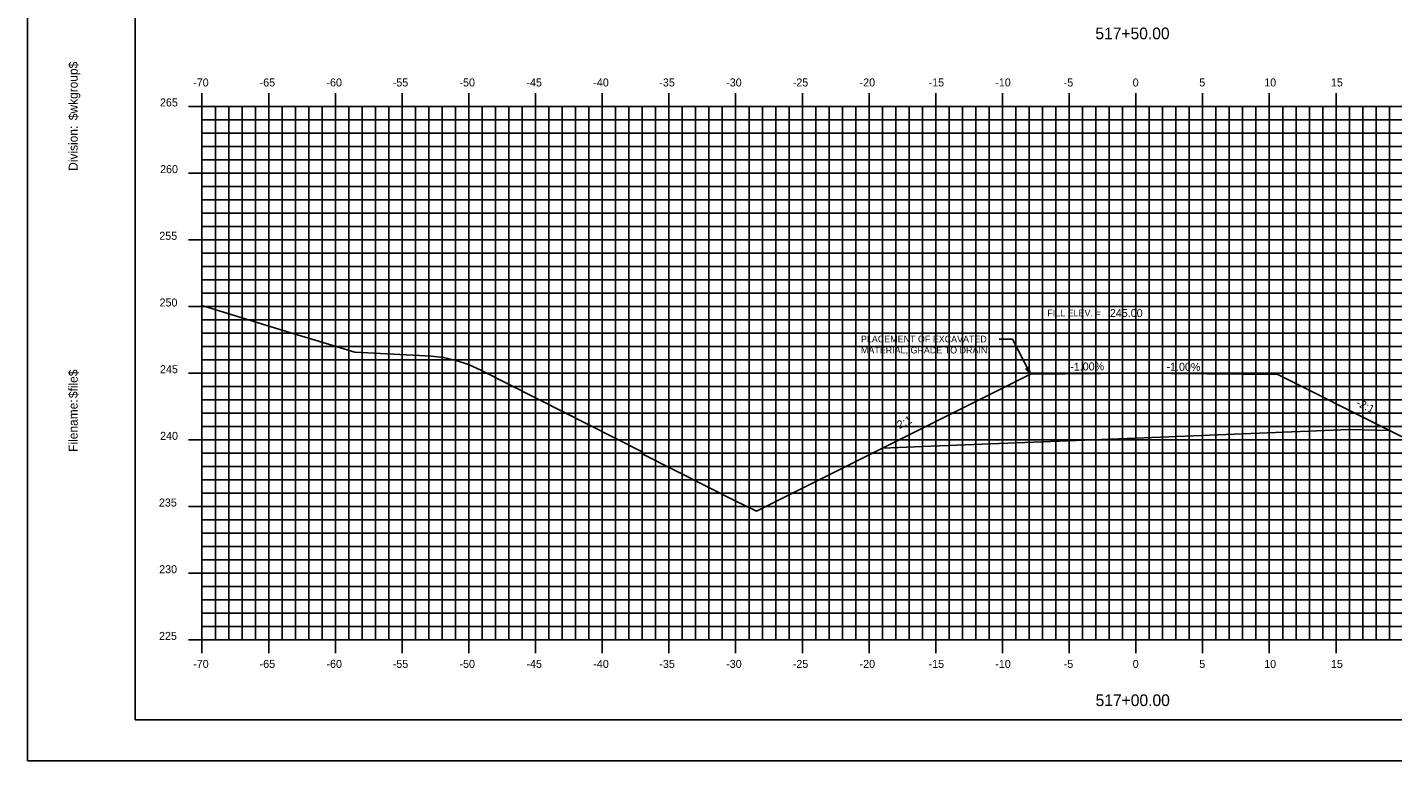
# Model space of a CAD drawing. Extents: x 1168600 to 1177589, y 610178 to 611246.
# Drawn here: x 1173869.7 to 1173972.1, y 610268.7 to 610323.7 of the extents above; entities that cross this region are included whole.
import ezdxf

# ---------------------------------------------------------------- set-up
doc = ezdxf.new("R2010")
doc.units = 0
for name, color, linetype in [('_Construction', 7, 'Continuous'), ('_Station Equation', 7, 'Continuous'), ('ANNOTATION', 7, 'Continuous'), ('BORDER', 7, 'Continuous'), ('D_Roadway_Centerline_Text', 7, 'Continuous'), ('D_Text_Standard', 7, 'Continuous'), ('H_V ANNOTATION', 7, 'Continuous'), ('MAJOR', 7, 'Continuous'), ('MINOR', 7, 'Continuous'), ('PLOT BOUNDARY', 7, 'Continuous')]:
    doc.layers.add(name, color=color, linetype=linetype)

msp = doc.modelspace()

# ---------------------------------------------------------------- linework, layer by layer
at = {"layer": '_Construction'}
for q in [(1173944.92, 610297.72), (1173963.46, 610297.69)]:
    msp.add_line((1173952.82, 610297.8), q, dxfattribs=at)
at = {"layer": '_Station Equation'}
msp.add_lwpolyline([(1173882.82, 610302.87), (1173888.65, 610301.07), (1173894.27, 610299.38), (1173899.1, 610299.13), (1173900, 610299.08), (1173900.93, 610298.97), (1173901.86, 610298.76), (1173902.79, 610298.44), (1173903.72, 610298.02), (1173915.81, 610291.89), (1173915.81, 610291.75), (1173923.04, 610288.11), (1173923.25, 610288.01)], dxfattribs=at)
at = {"layer": 'ANNOTATION'}
for p in [(1173942.56, 610300.36), (1173944.92, 610297.72)]:
    msp.add_line(p, (1173943.56, 610300.36), dxfattribs=at)
msp.add_lwpolyline([(1173944.8, 610298.22), (1173944.92, 610297.72), (1173944.58, 610298.11)], close=True, dxfattribs=at)
at = {"layer": 'BORDER'}
for p, q in [((1173877.82, 610376.8), (1173877.82, 610271.8)), ((1173877.82, 610271.8), (1174037.82, 610271.8))]:
    msp.add_line(p, q, dxfattribs=at)
at = {"layer": 'D_Text_Standard'}
for points in [[(1173933.82, 610292.17), (1173944.92, 610297.72), (1173952.82, 610297.8), (1173963.46, 610297.69), (1173971.82, 610293.51)], [(1173923.25, 610288.01), (1173924.37, 610287.45), (1173933.82, 610292.17), (1173936.82, 610292.29), (1173952.82, 610292.93), (1173968.82, 610293.57), (1173971.82, 610293.51), (1173974.5, 610292.18), (1173979.05, 610289.9)]]:
    msp.add_lwpolyline(points, dxfattribs=at)
at = {"layer": 'MAJOR'}
for p, q in [((1173882.82, 610318.8), (1173882.82, 610317.8)), ((1173887.82, 610318.8), (1173887.82, 610317.8)), ((1173892.82, 610318.8), (1173892.82, 610317.8)), ((1173897.82, 610318.8), (1173897.82, 610317.8)), ((1173902.82, 610318.8), (1173902.82, 610317.8)), ((1173907.82, 610318.8), (1173907.82, 610317.8)), ((1173912.82, 610318.8), (1173912.82, 610317.8)), ((1173917.82, 610318.8), (1173917.82, 610317.8)), ((1173922.82, 610318.8), (1173922.82, 610317.8)), ((1173927.82, 610318.8), (1173927.82, 610317.8)), ((1173932.82, 610318.8), (1173932.82, 610317.8)), ((1173937.82, 610318.8), (1173937.82, 610317.8)), ((1173942.82, 610318.8), (1173942.82, 610317.8)), ((1173947.82, 610318.8), (1173947.82, 610317.8)), ((1173952.82, 610318.8), (1173952.82, 610317.8)), ((1173957.82, 610318.8), (1173957.82, 610317.8)), ((1173962.82, 610318.8), (1173962.82, 610317.8)), ((1173967.82, 610318.8), (1173967.82, 610317.8)), ((1173881.82, 610317.8), (1173882.82, 610317.8)), ((1173882.82, 610317.8), (1174022.82, 610317.8)), ((1173882.82, 610277.8), (1173882.82, 610317.8)), ((1173882.82, 610277.8), (1173882.82, 610317.8)), ((1173882.82, 610317.8), (1174022.82, 610317.8)), ((1173887.82, 610277.8), (1173887.82, 610317.8)), ((1173892.82, 610277.8), (1173892.82, 610317.8)), ((1173897.82, 610277.8), (1173897.82, 610317.8)), ((1173902.82, 610277.8), (1173902.82, 610317.8)), ((1173907.82, 610277.8), (1173907.82, 610317.8)), ((1173912.82, 610277.8), (1173912.82, 610317.8)), ((1173917.82, 610277.8), (1173917.82, 610317.8)), ((1173922.82, 610277.8), (1173922.82, 610317.8)), ((1173927.82, 610277.8), (1173927.82, 610317.8)), ((1173932.82, 610277.8), (1173932.82, 610317.8)), ((1173937.82, 610277.8), (1173937.82, 610317.8)), ((1173942.82, 610277.8), (1173942.82, 610317.8)), ((1173947.82, 610277.8), (1173947.82, 610317.8)), ((1173952.82, 610277.8), (1173952.82, 610317.8)), ((1173957.82, 610277.8), (1173957.82, 610317.8)), ((1173962.82, 610277.8), (1173962.82, 610317.8)), ((1173967.82, 610277.8), (1173967.82, 610317.8)), ((1173881.82, 610312.8), (1173882.82, 610312.8)), ((1173882.82, 610312.8), (1174022.82, 610312.8)), ((1173881.82, 610307.8), (1173882.82, 610307.8)), ((1173882.82, 610307.8), (1174022.82, 610307.8)), ((1173881.82, 610302.8), (1173882.82, 610302.8)), ((1173882.82, 610302.8), (1174022.82, 610302.8)), ((1173881.82, 610297.8), (1173882.82, 610297.8)), ((1173882.82, 610297.8), (1174022.82, 610297.8)), ((1173881.82, 610292.8), (1173882.82, 610292.8)), ((1173882.82, 610292.8), (1174022.82, 610292.8)), ((1173881.82, 610287.8), (1173882.82, 610287.8)), ((1173882.82, 610287.8), (1174022.82, 610287.8)), ((1173881.82, 610282.8), (1173882.82, 610282.8)), ((1173882.82, 610282.8), (1174022.82, 610282.8)), ((1173881.82, 610277.8), (1173882.82, 610277.8)), ((1173882.82, 610277.8), (1174022.82, 610277.8)), ((1173882.82, 610277.8), (1174022.82, 610277.8)), ((1173882.82, 610276.8), (1173882.82, 610277.8)), ((1173887.82, 610276.8), (1173887.82, 610277.8)), ((1173892.82, 610276.8), (1173892.82, 610277.8)), ((1173897.82, 610276.8), (1173897.82, 610277.8)), ((1173902.82, 610276.8), (1173902.82, 610277.8)), ((1173907.82, 610276.8), (1173907.82, 610277.8)), ((1173912.82, 610276.8), (1173912.82, 610277.8)), ((1173917.82, 610276.8), (1173917.82, 610277.8)), ((1173922.82, 610276.8), (1173922.82, 610277.8)), ((1173927.82, 610276.8), (1173927.82, 610277.8)), ((1173932.82, 610276.8), (1173932.82, 610277.8)), ((1173937.82, 610276.8), (1173937.82, 610277.8)), ((1173942.82, 610276.8), (1173942.82, 610277.8)), ((1173947.82, 610276.8), (1173947.82, 610277.8)), ((1173952.82, 610276.8), (1173952.82, 610277.8)), ((1173957.82, 610276.8), (1173957.82, 610277.8)), ((1173962.82, 610276.8), (1173962.82, 610277.8)), ((1173967.82, 610276.8), (1173967.82, 610277.8))]:
    msp.add_line(p, q, dxfattribs=at)
at = {"layer": 'MINOR'}
for p, q in [((1173883.82, 610277.8), (1173883.82, 610317.8)), ((1173884.82, 610277.8), (1173884.82, 610317.8)), ((1173885.82, 610277.8), (1173885.82, 610317.8)), ((1173886.82, 610277.8), (1173886.82, 610317.8)), ((1173888.82, 610277.8), (1173888.82, 610317.8)), ((1173889.82, 610277.8), (1173889.82, 610317.8)), ((1173890.82, 610277.8), (1173890.82, 610317.8)), ((1173891.82, 610277.8), (1173891.82, 610317.8)), ((1173893.82, 610277.8), (1173893.82, 610317.8)), ((1173894.82, 610277.8), (1173894.82, 610317.8)), ((1173895.82, 610277.8), (1173895.82, 610317.8)), ((1173896.82, 610277.8), (1173896.82, 610317.8)), ((1173898.82, 610277.8), (1173898.82, 610317.8)), ((1173899.82, 610277.8), (1173899.82, 610317.8)), ((1173900.82, 610277.8), (1173900.82, 610317.8)), ((1173901.82, 610277.8), (1173901.82, 610317.8)), ((1173903.82, 610277.8), (1173903.82, 610317.8)), ((1173904.82, 610277.8), (1173904.82, 610317.8)), ((1173905.82, 610277.8), (1173905.82, 610317.8)), ((1173906.82, 610277.8), (1173906.82, 610317.8)), ((1173908.82, 610277.8), (1173908.82, 610317.8)), ((1173909.82, 610277.8), (1173909.82, 610317.8)), ((1173910.82, 610277.8), (1173910.82, 610317.8)), ((1173911.82, 610277.8), (1173911.82, 610317.8)), ((1173913.82, 610277.8), (1173913.82, 610317.8)), ((1173914.82, 610277.8), (1173914.82, 610317.8)), ((1173915.82, 610277.8), (1173915.82, 610317.8)), ((1173916.82, 610277.8), (1173916.82, 610317.8)), ((1173918.82, 610277.8), (1173918.82, 610317.8)), ((1173919.82, 610277.8), (1173919.82, 610317.8)), ((1173920.82, 610277.8), (1173920.82, 610317.8)), ((1173921.82, 610277.8), (1173921.82, 610317.8)), ((1173923.82, 610277.8), (1173923.82, 610317.8)), ((1173924.82, 610277.8), (1173924.82, 610317.8)), ((1173925.82, 610277.8), (1173925.82, 610317.8)), ((1173926.82, 610277.8), (1173926.82, 610317.8)), ((1173928.82, 610277.8), (1173928.82, 610317.8)), ((1173929.82, 610277.8), (1173929.82, 610317.8)), ((1173930.82, 610277.8), (1173930.82, 610317.8)), ((1173931.82, 610277.8), (1173931.82, 610317.8)), ((1173933.82, 610277.8), (1173933.82, 610317.8)), ((1173934.82, 610277.8), (1173934.82, 610317.8)), ((1173935.82, 610277.8), (1173935.82, 610317.8)), ((1173936.82, 610277.8), (1173936.82, 610317.8)), ((1173938.82, 610277.8), (1173938.82, 610317.8)), ((1173939.82, 610277.8), (1173939.82, 610317.8)), ((1173940.82, 610277.8), (1173940.82, 610317.8)), ((1173941.82, 610277.8), (1173941.82, 610317.8)), ((1173943.82, 610277.8), (1173943.82, 610317.8)), ((1173944.82, 610277.8), (1173944.82, 610317.8)), ((1173945.82, 610277.8), (1173945.82, 610317.8)), ((1173946.82, 610277.8), (1173946.82, 610317.8)), ((1173948.82, 610277.8), (1173948.82, 610317.8)), ((1173949.82, 610277.8), (1173949.82, 610317.8)), ((1173950.82, 610277.8), (1173950.82, 610317.8)), ((1173951.82, 610277.8), (1173951.82, 610317.8)), ((1173953.82, 610277.8), (1173953.82, 610317.8)), ((1173954.82, 610277.8), (1173954.82, 610317.8)), ((1173955.82, 610277.8), (1173955.82, 610317.8)), ((1173956.82, 610277.8), (1173956.82, 610317.8)), ((1173958.82, 610277.8), (1173958.82, 610317.8)), ((1173959.82, 610277.8), (1173959.82, 610317.8)), ((1173960.82, 610277.8), (1173960.82, 610317.8)), ((1173961.82, 610277.8), (1173961.82, 610317.8)), ((1173963.82, 610277.8), (1173963.82, 610317.8)), ((1173964.82, 610277.8), (1173964.82, 610317.8)), ((1173965.82, 610277.8), (1173965.82, 610317.8)), ((1173966.82, 610277.8), (1173966.82, 610317.8)), ((1173968.82, 610277.8), (1173968.82, 610317.8)), ((1173969.82, 610277.8), (1173969.82, 610317.8)), ((1173970.82, 610277.8), (1173970.82, 610317.8)), ((1173971.82, 610277.8), (1173971.82, 610317.8)), ((1173882.82, 610316.8), (1174022.82, 610316.8)), ((1173882.82, 610316.8), (1173883.82, 610316.8)), ((1173882.82, 610315.8), (1174022.82, 610315.8)), ((1173882.82, 610315.8), (1173883.82, 610315.8)), ((1173882.82, 610314.8), (1174022.82, 610314.8)), ((1173882.82, 610314.8), (1173883.82, 610314.8)), ((1173882.82, 610313.8), (1174022.82, 610313.8)), ((1173882.82, 610313.8), (1173883.82, 610313.8)), ((1173882.82, 610311.8), (1174022.82, 610311.8)), ((1173882.82, 610311.8), (1173883.82, 610311.8)), ((1173882.82, 610310.8), (1174022.82, 610310.8)), ((1173882.82, 610310.8), (1173883.82, 610310.8)), ((1173882.82, 610309.8), (1174022.82, 610309.8)), ((1173882.82, 610309.8), (1173883.82, 610309.8)), ((1173882.82, 610308.8), (1174022.82, 610308.8)), ((1173882.82, 610308.8), (1173883.82, 610308.8)), ((1173882.82, 610306.8), (1174022.82, 610306.8)), ((1173882.82, 610306.8), (1173883.82, 610306.8)), ((1173882.82, 610305.8), (1174022.82, 610305.8)), ((1173882.82, 610305.8), (1173883.82, 610305.8)), ((1173882.82, 610304.8), (1174022.82, 610304.8)), ((1173882.82, 610304.8), (1173883.82, 610304.8)), ((1173882.82, 610303.8), (1174022.82, 610303.8)), ((1173882.82, 610303.8), (1173883.82, 610303.8)), ((1173882.82, 610301.8), (1174022.82, 610301.8)), ((1173882.82, 610301.8), (1173883.82, 610301.8)), ((1173882.82, 610300.8), (1174022.82, 610300.8)), ((1173882.82, 610300.8), (1173883.82, 610300.8)), ((1173882.82, 610299.8), (1174022.82, 610299.8)), ((1173882.82, 610299.8), (1173883.82, 610299.8)), ((1173882.82, 610298.8), (1174022.82, 610298.8)), ((1173882.82, 610298.8), (1173883.82, 610298.8)), ((1173882.82, 610296.8), (1174022.82, 610296.8)), ((1173882.82, 610296.8), (1173883.82, 610296.8)), ((1173882.82, 610295.8), (1174022.82, 610295.8)), ((1173882.82, 610295.8), (1173883.82, 610295.8)), ((1173882.82, 610294.8), (1174022.82, 610294.8)), ((1173882.82, 610294.8), (1173883.82, 610294.8)), ((1173882.82, 610293.8), (1174022.82, 610293.8)), ((1173882.82, 610293.8), (1173883.82, 610293.8)), ((1173882.82, 610291.8), (1174022.82, 610291.8)), ((1173882.82, 610291.8), (1173883.82, 610291.8)), ((1173882.82, 610290.8), (1174022.82, 610290.8)), ((1173882.82, 610290.8), (1173883.82, 610290.8)), ((1173882.82, 610289.8), (1174022.82, 610289.8)), ((1173882.82, 610289.8), (1173883.82, 610289.8)), ((1173882.82, 610288.8), (1174022.82, 610288.8)), ((1173882.82, 610288.8), (1173883.82, 610288.8)), ((1173882.82, 610286.8), (1174022.82, 610286.8)), ((1173882.82, 610286.8), (1173883.82, 610286.8)), ((1173882.82, 610285.8), (1174022.82, 610285.8)), ((1173882.82, 610285.8), (1173883.82, 610285.8)), ((1173882.82, 610284.8), (1174022.82, 610284.8)), ((1173882.82, 610284.8), (1173883.82, 610284.8)), ((1173882.82, 610283.8), (1174022.82, 610283.8)), ((1173882.82, 610283.8), (1173883.82, 610283.8)), ((1173882.82, 610281.8), (1174022.82, 610281.8)), ((1173882.82, 610281.8), (1173883.82, 610281.8)), ((1173882.82, 610280.8), (1174022.82, 610280.8)), ((1173882.82, 610280.8), (1173883.82, 610280.8)), ((1173882.82, 610279.8), (1174022.82, 610279.8)), ((1173882.82, 610279.8), (1173883.82, 610279.8)), ((1173882.82, 610278.8), (1174022.82, 610278.8)), ((1173882.82, 610278.8), (1173883.82, 610278.8))]:
    msp.add_line(p, q, dxfattribs=at)
at = {"layer": 'PLOT BOUNDARY'}
msp.add_lwpolyline([(1173869.73, 610268.74), (1174039.73, 610268.74), (1174039.73, 610378.74), (1173869.73, 610378.74)], close=True, dxfattribs=at)

# ---------------------------------------------------------------- texts
at = {"layer": 'ANNOTATION'}
for s, p in [('FILL ELEV. =', (1173946.18, 610302.06)), ('PLACEMENT OF EXCAVATED ', (1173932.21, 610300.11)), ('MATERIAL, GRADE TO DRAIN', (1173932.21, 610299.28))]:
    msp.add_text(s, height=0.5, dxfattribs=at).set_placement(p)
for s, rotation, p in [('-1.00%', 0.5729, (1173947.9, 610297.99)), ('-1.00%', 359.4271, (1173955.11, 610297.99)), ('-2:1', 333.4349, (1173969.28, 610295.39)), ('-2:1', 26.5651, (1173934.86, 610293.49))]:
    msp.add_text(s, height=0.6, rotation=rotation, dxfattribs=at).set_placement(p)
at = {"layer": 'BORDER'}
for s, p in [('$wkgroup$', (1173873.5, 610316.77)), ('Division:', (1173873.5, 610312.97)), ('$file$', (1173873.5, 610295.93)), ('Filename:', (1173873.5, 610291.9))]:
    msp.add_text(s, height=0.67, rotation=90, dxfattribs=at).set_placement(p)
at = {"layer": 'D_Roadway_Centerline_Text'}
msp.add_text('245.00', height=0.6, dxfattribs=at).set_placement((1173950.87, 610302.01))
at = {"layer": 'D_Text_Standard'}
for s, p in [('C', (1173952.81, 610292.93)), ('L', (1173952.82, 610292.93)), ('C', (1173952.94, 610292.94)), ('L', (1173952.94, 610292.94))]:
    msp.add_text(s, height=0.0146, dxfattribs=at).set_placement(p)
at = {"layer": 'H_V ANNOTATION'}
for s, height, p in [('517+50.00', 0.875, (1173949.78, 610322.84)), ('-70', 0.6, (1173882.16, 610319.3)), ('-65', 0.6, (1173887.14, 610319.3)), ('-60', 0.6, (1173892.15, 610319.3)), ('-55', 0.6, (1173897.12, 610319.3)), ('-50', 0.6, (1173902.12, 610319.3)), ('-45', 0.6, (1173907.14, 610319.3)), ('-40', 0.6, (1173912.15, 610319.3)), ('-35', 0.6, (1173917.1, 610319.3)), ('-30', 0.6, (1173922.11, 610319.3)), ('-25', 0.6, (1173927.1, 610319.3)), ('-20', 0.6, (1173932.11, 610319.3)), ('-15', 0.6, (1173937.28, 610319.3)), ('-10', 0.6, (1173942.28, 610319.3)), ('-5', 0.6, (1173947.41, 610319.3)), ('0', 0.6, (1173952.58, 610319.3)), ('5', 0.6, (1173957.57, 610319.3)), ('10', 0.6, (1173962.44, 610319.3)), ('15', 0.6, (1173967.44, 610319.3)), ('265', 0.6, (1173879.67, 610317.8)), ('260', 0.6, (1173879.68, 610312.8)), ('255', 0.6, (1173879.62, 610307.8)), ('250', 0.6, (1173879.64, 610302.8)), ('245', 0.6, (1173879.67, 610297.8)), ('240', 0.6, (1173879.68, 610292.8)), ('235', 0.6, (1173879.59, 610287.8)), ('230', 0.6, (1173879.61, 610282.8)), ('225', 0.6, (1173879.6, 610277.8)), ('-70', 0.6, (1173882.16, 610275.7)), ('-65', 0.6, (1173887.14, 610275.7)), ('-60', 0.6, (1173892.15, 610275.7)), ('-55', 0.6, (1173897.12, 610275.7)), ('-50', 0.6, (1173902.12, 610275.7)), ('-45', 0.6, (1173907.14, 610275.7)), ('-40', 0.6, (1173912.15, 610275.7)), ('-35', 0.6, (1173917.1, 610275.7)), ('-30', 0.6, (1173922.11, 610275.7)), ('-25', 0.6, (1173927.1, 610275.7)), ('-20', 0.6, (1173932.11, 610275.7)), ('-15', 0.6, (1173937.28, 610275.7)), ('-10', 0.6, (1173942.28, 610275.7)), ('-5', 0.6, (1173947.41, 610275.7)), ('0', 0.6, (1173952.58, 610275.7)), ('5', 0.6, (1173957.57, 610275.7)), ('10', 0.6, (1173962.44, 610275.7)), ('15', 0.6, (1173967.44, 610275.7)), ('517+00.00', 0.875, (1173949.8, 610272.84))]:
    msp.add_text(s, height=height, dxfattribs=at).set_placement(p)

doc.saveas('drawing.dxf')
